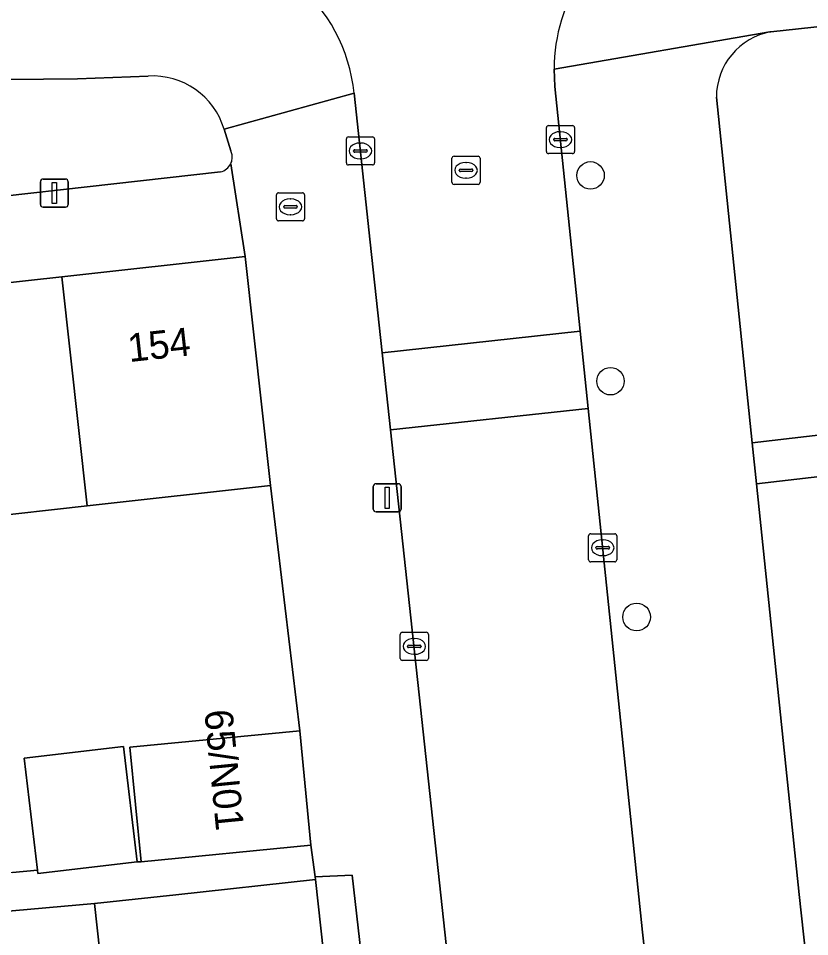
# Model space of a CAD drawing. Extents: x 160023 to 161302, y 384750 to 385707.
# Drawn here: x 161141.18 to 161169.3, y 385197.9 to 385230.53 of the extents above; entities that cross this region are included whole.
import ezdxf

# ---------------------------------------------------------------- set-up
doc = ezdxf.new("R2010")
doc.units = 0
for name, color, linetype in [('IMGEO_Boom', 7, 'Continuous'), ('IMGEO_Brandkraan', 7, 'Continuous'), ('IMGEO_Erf', 7, 'Continuous'), ('IMGEO_Groenvoorziening', 7, 'Continuous'), ('IMGEO_Kolk', 7, 'Continuous'), ('IMGEO_Lichtmast', 7, 'Continuous'), ('IMGEO_Muur', 7, 'Continuous'), ('IMGEO_Pand', 7, 'Continuous'), ('IMGEO_Pand_nummerreeks', 7, 'Continuous'), ('IMGEO_Rijbaan_lokaal_open', 7, 'Continuous'), ('IMGEO_Rioolput', 7, 'Continuous'), ('IMGEO_Voetpad_open', 7, 'Continuous')]:
    doc.layers.add(name, color=color, linetype=linetype)

msp = doc.modelspace()

# ---------------------------------------------------------------- linework, layer by layer
at = {"layer": 'IMGEO_Boom'}
for centre in [(161161.514, 385224.953), (161162.223, 385217.64), (161163.152, 385209.26)]:
    msp.add_circle(centre, 0.489, dxfattribs=at)
at = {"layer": 'IMGEO_Brandkraan'}
for p, q in [((161150.348, 385223.411), (161150.348, 385224.263)), ((161150.423, 385224.337), (161151.275, 385224.337)), ((161151.349, 385224.263), (161151.349, 385223.411)), ((161150.836, 385224.117), (161150.861, 385224.117)), ((161150.607, 385223.831), (161150.607, 385223.843)), ((161151.045, 385223.794), (161150.647, 385223.794)), ((161150.65, 385223.88), (161151.048, 385223.88)), ((161151.091, 385223.843), (161151.091, 385223.831)), ((161151.275, 385223.337), (161150.423, 385223.337)), ((161150.859, 385223.557), (161150.834, 385223.557))]:
    msp.add_line(p, q, dxfattribs=at)
for points in [[(161150.348, 385223.411), (161150.348, 385224.263)], [(161150.423, 385224.337), (161151.275, 385224.337)], [(161151.349, 385224.263), (161151.349, 385223.411)], [(161151.275, 385223.337), (161150.423, 385223.337)]]:
    msp.add_lwpolyline(points, dxfattribs=at)
for centre, radius, start, end in [((161150.425, 385224.261), 0.0765, 91.552, 178.448), ((161150.425, 385224.261), 0.0765, 91.552, 178.448), ((161151.273, 385224.261), 0.0765, 1.552, 88.448), ((161151.273, 385224.261), 0.0765, 1.552, 88.448), ((161150.647, 385223.84), 0.0403, 85.8775, 175.7526), ((161150.644, 385223.83), 0.0366, 178.938, 274.7102), ((161151.048, 385223.837), 0.043, 264.8664, 352.4533), ((161151.052, 385223.842), 0.0386, 1.7309, 96.639), ((161150.425, 385223.413), 0.0765, 181.552, 268.448), ((161150.425, 385223.413), 0.0765, 181.552, 268.448), ((161151.273, 385223.413), 0.0765, 271.552, 358.448), ((161151.273, 385223.413), 0.0765, 271.552, 358.448)]:
    msp.add_arc(centre, radius, start, end, dxfattribs=at)
for centre, major_axis, ratio, start_param, end_param in [((161150.835, 385223.837), (-0.387, 0.002), 0.722429, 4.712389, 7.853982), ((161150.86, 385223.837), (-0.39, 0.002), 0.717154, 1.570796, 4.712389)]:
    msp.add_ellipse(centre, major_axis=major_axis, ratio=ratio, start_param=start_param, end_param=end_param, dxfattribs=at)
at = {"layer": 'IMGEO_Erf'}
for points in [[(161140.973, 385200.184), (161141.851, 385200.258), (161141.38, 385204.242), (161144.918, 385204.661), (161145.403, 385200.563), (161145.537, 385200.564), (161145.135, 385204.631), (161151.176, 385205.213), (161150.144, 385213.932), (161143.619, 385213.209), (161137.267, 385212.504)], [(161144.541, 385193.025), (161143.88, 385199.074), (161136.957, 385198.463), (161133.736, 385198.094), (161133.766, 385197.833)]]:
    msp.add_lwpolyline(points, dxfattribs=at)
msp.add_lwpolyline([(161156.773, 385167.335), (161153.043, 385200.08), (161151.728, 385200.025), (161151.741, 385199.932), (161152.401, 385193.884), (161153.036, 385188.077), (161153.67, 385182.271), (161154.304, 385176.464), (161154.938, 385170.658), (161155.572, 385164.852), (161156.206, 385159.045), (161156.84, 385153.239), (161157.474, 385147.432), (161158.109, 385141.626), (161158.743, 385135.819), (161159.403, 385129.773), (161160.863, 385129.933)], close=True, dxfattribs=at)
at = {"layer": 'IMGEO_Groenvoorziening'}
for points in [[(161173.108, 385223.99), (161172.291, 385230.534), (161167.922, 385230.057)], [(161145.792, 385228.485), (161143.276, 385228.387), (161132.397, 385228.275), (161128.634, 385228.348), (161128.834, 385226.097), (161135.678, 385226.097), (161135.918, 385223.679), (161148.363, 385225.078)], [(161165.986, 385227.731), (161167.26, 385215.452), (161173.959, 385216.23), (161173.803, 385217.549), (161173.108, 385223.99)], [(161148.731, 385225.824), (161148.49, 385226.596)], [(161173.959, 385216.23), (161167.26, 385215.452), (161167.411, 385213.995), (161172.22, 385214.554)]]:
    msp.add_lwpolyline(points, dxfattribs=at)
msp.add_lwpolyline([(161179.96, 385143.587), (161181.164, 385143.719), (161180.341, 385151.25), (161179.13, 385151.118), (161178.872, 385153.484), (161180.082, 385153.616), (161179.96, 385154.734), (161178.77, 385154.604), (161172.22, 385214.554), (161167.411, 385213.995), (161168.925, 385199.402), (161181.958, 385080.115), (161202.85, 385082.416), (161201.592, 385093.859), (161198.136, 385093.479), (161195.193, 385093.157), (161196.183, 385084.097), (161186.574, 385083.047)], close=True, dxfattribs=at)
for centre, radius, start, end in [((161168.351, 385227.731), 2.365, 100.446, 180.0108), ((161145.94, 385225.826), 2.663, 16.8095, 93.1951), ((161148.262, 385225.597), 0.517, 333.2207, 354.4754), ((161148.247, 385225.603), 0.532, 353.9472, 24.5076), ((161148.238, 385225.605), 0.541, 283.3419, 333.5885)]:
    msp.add_arc(centre, radius, start, end, dxfattribs=at)
at = {"layer": 'IMGEO_Kolk'}
for p, q in [((161159.944, 385225.8), (161159.944, 385226.652)), ((161160.019, 385226.726), (161160.871, 385226.726)), ((161160.945, 385226.652), (161160.945, 385225.8)), ((161152.834, 385225.398), (161152.834, 385226.25)), ((161152.909, 385226.324), (161153.761, 385226.324)), ((161153.835, 385226.25), (161153.835, 385225.398)), ((161160.203, 385226.22), (161160.203, 385226.232)), ((161160.246, 385226.269), (161160.644, 385226.269)), ((161160.432, 385226.506), (161160.457, 385226.506)), ((161160.687, 385226.232), (161160.687, 385226.22)), ((161153.136, 385225.867), (161153.534, 385225.867)), ((161153.322, 385226.104), (161153.347, 385226.104)), ((161160.641, 385226.183), (161160.243, 385226.183)), ((161160.455, 385225.946), (161160.43, 385225.946)), ((161153.093, 385225.818), (161153.093, 385225.83)), ((161153.531, 385225.781), (161153.133, 385225.781)), ((161153.345, 385225.544), (161153.32, 385225.544)), ((161153.577, 385225.83), (161153.577, 385225.818)), ((161160.871, 385225.726), (161160.019, 385225.726)), ((161153.761, 385225.324), (161152.909, 385225.324)), ((161161.521, 385212.22), (161162.373, 385212.22)), ((161161.446, 385211.294), (161161.446, 385212.146)), ((161161.934, 385212), (161161.959, 385212)), ((161162.447, 385212.146), (161162.447, 385211.294)), ((161161.705, 385211.714), (161161.705, 385211.726)), ((161162.143, 385211.677), (161161.745, 385211.677)), ((161161.748, 385211.763), (161162.146, 385211.763)), ((161162.189, 385211.726), (161162.189, 385211.714)), ((161162.373, 385211.22), (161161.521, 385211.22)), ((161161.957, 385211.44), (161161.932, 385211.44)), ((161154.748, 385207.79), (161154.748, 385208.642)), ((161154.823, 385208.716), (161155.675, 385208.716)), ((161155.749, 385208.642), (161155.749, 385207.79)), ((161155.05, 385208.259), (161155.448, 385208.259)), ((161155.236, 385208.496), (161155.261, 385208.496)), ((161155.007, 385208.21), (161155.007, 385208.222)), ((161155.445, 385208.173), (161155.047, 385208.173)), ((161155.259, 385207.936), (161155.234, 385207.936)), ((161155.491, 385208.222), (161155.491, 385208.21)), ((161155.675, 385207.716), (161154.823, 385207.716))]:
    msp.add_line(p, q, dxfattribs=at)
for points in [[(161159.944, 385225.8), (161159.944, 385226.652)], [(161160.019, 385226.726), (161160.871, 385226.726)], [(161160.945, 385226.652), (161160.945, 385225.8)], [(161152.834, 385225.398), (161152.834, 385226.25)], [(161152.909, 385226.324), (161153.761, 385226.324)], [(161153.835, 385226.25), (161153.835, 385225.398)], [(161160.871, 385225.726), (161160.019, 385225.726)], [(161153.761, 385225.324), (161152.909, 385225.324)], [(161161.521, 385212.22), (161162.373, 385212.22)], [(161161.446, 385211.294), (161161.446, 385212.146)], [(161162.447, 385212.146), (161162.447, 385211.294)], [(161162.373, 385211.22), (161161.521, 385211.22)], [(161154.748, 385207.79), (161154.748, 385208.642)], [(161154.823, 385208.716), (161155.675, 385208.716)], [(161155.749, 385208.642), (161155.749, 385207.79)], [(161155.675, 385207.716), (161154.823, 385207.716)]]:
    msp.add_lwpolyline(points, dxfattribs=at)
for centre, radius, start, end in [((161160.021, 385226.65), 0.0765, 91.552, 178.448), ((161160.021, 385226.65), 0.0765, 91.552, 178.448), ((161160.869, 385226.65), 0.0765, 1.552, 88.448), ((161160.869, 385226.65), 0.0765, 1.552, 88.448), ((161152.911, 385226.248), 0.0765, 91.552, 178.448), ((161152.911, 385226.248), 0.0765, 91.552, 178.448), ((161153.759, 385226.248), 0.0765, 1.552, 88.448), ((161153.759, 385226.248), 0.0765, 1.552, 88.448), ((161160.243, 385226.229), 0.0403, 85.8775, 175.7526), ((161160.24, 385226.219), 0.0366, 178.938, 274.7102), ((161160.644, 385226.226), 0.043, 264.8664, 352.4533), ((161160.648, 385226.231), 0.0386, 1.7309, 96.639), ((161153.133, 385225.827), 0.0403, 85.8775, 175.7526), ((161153.538, 385225.829), 0.0386, 1.7309, 96.639), ((161153.13, 385225.817), 0.0366, 178.938, 274.7102), ((161153.534, 385225.824), 0.043, 264.8664, 352.4533), ((161160.021, 385225.802), 0.0765, 181.552, 268.448), ((161160.021, 385225.802), 0.0765, 181.552, 268.448), ((161160.869, 385225.802), 0.0765, 271.552, 358.448), ((161160.869, 385225.802), 0.0765, 271.552, 358.448), ((161152.911, 385225.4), 0.0765, 181.552, 268.448), ((161152.911, 385225.4), 0.0765, 181.552, 268.448), ((161153.759, 385225.4), 0.0765, 271.552, 358.448), ((161153.759, 385225.4), 0.0765, 271.552, 358.448), ((161161.523, 385212.144), 0.0765, 91.552, 178.448), ((161161.523, 385212.144), 0.0765, 91.552, 178.448), ((161162.371, 385212.144), 0.0765, 1.552, 88.448), ((161162.371, 385212.144), 0.0765, 1.552, 88.448), ((161161.745, 385211.723), 0.0403, 85.8775, 175.7526), ((161161.742, 385211.713), 0.0366, 178.938, 274.7102), ((161162.146, 385211.72), 0.043, 264.8664, 352.4533), ((161162.15, 385211.725), 0.0386, 1.7309, 96.639), ((161161.523, 385211.296), 0.0765, 181.552, 268.448), ((161161.523, 385211.296), 0.0765, 181.552, 268.448), ((161162.371, 385211.296), 0.0765, 271.552, 358.448), ((161162.371, 385211.296), 0.0765, 271.552, 358.448), ((161154.825, 385208.64), 0.0765, 91.552, 178.448), ((161154.825, 385208.64), 0.0765, 91.552, 178.448), ((161155.673, 385208.64), 0.0765, 1.552, 88.448), ((161155.673, 385208.64), 0.0765, 1.552, 88.448), ((161155.047, 385208.219), 0.0403, 85.8775, 175.7526), ((161155.452, 385208.221), 0.0386, 1.7309, 96.639), ((161155.044, 385208.209), 0.0366, 178.938, 274.7102), ((161155.448, 385208.216), 0.043, 264.8664, 352.4533), ((161154.825, 385207.792), 0.0765, 181.552, 268.448), ((161154.825, 385207.792), 0.0765, 181.552, 268.448), ((161155.673, 385207.792), 0.0765, 271.552, 358.448), ((161155.673, 385207.792), 0.0765, 271.552, 358.448)]:
    msp.add_arc(centre, radius, start, end, dxfattribs=at)
for centre, major_axis, ratio, start_param, end_param in [((161160.431, 385226.226), (-0.387, 0.002), 0.722429, 4.712389, 7.853982), ((161160.456, 385226.226), (-0.39, 0.002), 0.717154, 1.570796, 4.712389), ((161153.321, 385225.824), (-0.387, 0.002), 0.722429, 4.712389, 7.853982), ((161153.346, 385225.824), (-0.39, 0.002), 0.717154, 1.570796, 4.712389), ((161161.933, 385211.72), (-0.387, 0.002), 0.722429, 4.712389, 7.853982), ((161161.958, 385211.72), (-0.39, 0.002), 0.717154, 1.570796, 4.712389), ((161155.235, 385208.216), (-0.387, 0.002), 0.722429, 4.712389, 7.853982), ((161155.26, 385208.216), (-0.39, 0.002), 0.717154, 1.570796, 4.712389)]:
    msp.add_ellipse(centre, major_axis=major_axis, ratio=ratio, start_param=start_param, end_param=end_param, dxfattribs=at)
at = {"layer": 'IMGEO_Lichtmast'}
for p, q in [((161141.958, 385223.925), (161141.958, 385224.725)), ((161141.958, 385224.725), (161141.958, 385223.925)), ((161142.058, 385224.825), (161142.848, 385224.825)), ((161142.848, 385224.825), (161142.058, 385224.825)), ((161142.948, 385224.725), (161142.948, 385223.925)), ((161142.948, 385223.925), (161142.948, 385224.725)), ((161142.848, 385223.825), (161142.058, 385223.825)), ((161142.058, 385223.825), (161142.848, 385223.825)), ((161153.79, 385213.097), (161153.79, 385213.897)), ((161153.79, 385213.897), (161153.79, 385213.097)), ((161153.89, 385213.997), (161154.68, 385213.997)), ((161154.68, 385213.997), (161153.89, 385213.997)), ((161154.78, 385213.897), (161154.78, 385213.097)), ((161154.78, 385213.097), (161154.78, 385213.897)), ((161154.68, 385212.997), (161153.89, 385212.997)), ((161153.89, 385212.997), (161154.68, 385212.997))]:
    msp.add_line(p, q, dxfattribs=at)
for points in [[(161142.378, 385224.7), (161142.528, 385224.7), (161142.528, 385223.95), (161142.378, 385223.95), (161142.378, 385224.7)], [(161154.21, 385213.872), (161154.36, 385213.872), (161154.36, 385213.122), (161154.21, 385213.122), (161154.21, 385213.872)]]:
    msp.add_lwpolyline(points, dxfattribs=at)
for centre, start, end in [((161142.058, 385224.725), 90, 180), ((161142.058, 385224.725), 90, 180), ((161142.848, 385224.725), 0, 90), ((161142.848, 385224.725), 360, 90), ((161142.058, 385223.925), 180, 270), ((161142.058, 385223.925), 180, 270), ((161142.848, 385223.925), 270, 0), ((161142.848, 385223.925), 270, 0), ((161153.89, 385213.897), 90, 180), ((161153.89, 385213.897), 90, 180), ((161154.68, 385213.897), 0, 90), ((161154.68, 385213.897), 360, 90), ((161153.89, 385213.097), 180, 270), ((161153.89, 385213.097), 180, 270), ((161154.68, 385213.097), 270, 0), ((161154.68, 385213.097), 270, 0)]:
    msp.add_arc(centre, 0.1, start, end, dxfattribs=at)
at = {"layer": 'IMGEO_Muur'}
msp.add_lwpolyline([(161151.176, 385205.213), (161150.144, 385213.932)], dxfattribs=at)
at = {"layer": 'IMGEO_Pand'}
for points in [[(161142.717, 385221.352), (161143.619, 385213.209), (161150.144, 385213.932), (161149.241, 385222.075)], [(161136.365, 385220.647), (161137.267, 385212.504), (161143.619, 385213.209), (161142.717, 385221.352)], [(161151.176, 385205.213), (161145.135, 385204.631), (161145.537, 385200.564), (161151.568, 385201.147)], [(161141.38, 385204.242), (161141.851, 385200.258), (161141.865, 385200.144), (161145.403, 385200.563), (161144.918, 385204.661)], [(161152.401, 385193.884), (161151.741, 385199.932), (161146.771, 385199.39), (161143.88, 385199.074), (161144.541, 385193.025)]]:
    msp.add_lwpolyline(points, close=True, dxfattribs=at)
at = {"layer": 'IMGEO_Rijbaan_lokaal_open'}
msp.add_lwpolyline([(161153.114, 385227.872), (161153.686, 385222.583), (161154.111, 385218.652), (161161.15, 385219.413), (161160.25, 385228.109), (161160.218, 385228.728)], dxfattribs=at)
for points in [[(161154.111, 385218.652), (161154.408, 385215.908), (161161.434, 385216.668), (161161.15, 385219.413)], [(161160.272, 385161.455), (161167.291, 385162.209), (161163.36, 385198.06), (161161.434, 385216.668), (161154.408, 385215.908), (161156.339, 385198.06)]]:
    msp.add_lwpolyline(points, close=True, dxfattribs=at)
for centre, radius, start, end in [((161166.163, 385228.728), 5.945, 112.0828, 180.0011), ((161147.146, 385227.239), 6.001, 6.051, 92.8504)]:
    msp.add_arc(centre, radius, start, end, dxfattribs=at)
at = {"layer": 'IMGEO_Rioolput'}
for p, q in [((161156.588, 385224.709), (161156.588, 385225.561)), ((161156.663, 385225.635), (161157.515, 385225.635)), ((161157.589, 385225.561), (161157.589, 385224.709)), ((161157.076, 385225.415), (161157.101, 385225.415)), ((161156.847, 385225.129), (161156.847, 385225.141)), ((161157.285, 385225.092), (161156.887, 385225.092)), ((161156.89, 385225.178), (161157.288, 385225.178)), ((161157.331, 385225.141), (161157.331, 385225.129)), ((161157.515, 385224.635), (161156.663, 385224.635)), ((161157.099, 385224.855), (161157.074, 385224.855))]:
    msp.add_line(p, q, dxfattribs=at)
for points in [[(161156.588, 385224.709), (161156.588, 385225.561)], [(161156.663, 385225.635), (161157.515, 385225.635)], [(161157.589, 385225.561), (161157.589, 385224.709)], [(161157.515, 385224.635), (161156.663, 385224.635)]]:
    msp.add_lwpolyline(points, dxfattribs=at)
for centre, radius, start, end in [((161156.665, 385225.559), 0.0765, 91.552, 178.448), ((161156.665, 385225.559), 0.0765, 91.552, 178.448), ((161157.513, 385225.559), 0.0765, 1.552, 88.448), ((161157.513, 385225.559), 0.0765, 1.552, 88.448), ((161156.887, 385225.138), 0.0403, 85.8775, 175.7526), ((161156.884, 385225.128), 0.0366, 178.938, 274.7102), ((161157.288, 385225.135), 0.043, 264.8664, 352.4533), ((161157.292, 385225.14), 0.0386, 1.7309, 96.639), ((161156.665, 385224.711), 0.0765, 181.552, 268.448), ((161156.665, 385224.711), 0.0765, 181.552, 268.448), ((161157.513, 385224.711), 0.0765, 271.552, 358.448), ((161157.513, 385224.711), 0.0765, 271.552, 358.448)]:
    msp.add_arc(centre, radius, start, end, dxfattribs=at)
for centre, major_axis, ratio, start_param, end_param in [((161157.075, 385225.135), (-0.387, 0.002), 0.722429, 4.712389, 7.853982), ((161157.1, 385225.135), (-0.39, 0.002), 0.717154, 1.570796, 4.712389)]:
    msp.add_ellipse(centre, major_axis=major_axis, ratio=ratio, start_param=start_param, end_param=end_param, dxfattribs=at)
at = {"layer": 'IMGEO_Voetpad_open'}
for points in [[(161160.218, 385228.728), (161167.881, 385230.054), (161167.922, 385230.057), (161172.291, 385230.534), (161190.251, 385232.493), (161198.708, 385233.416)], [(161061.237, 385232.617), (161074.152, 385231.672), (161074.235, 385231.676), (161076.835, 385231.449), (161092.122, 385230.308), (161100.53, 385229.917), (161104.014, 385229.755), (161112.807, 385229.062), (161113.563, 385229.027), (161126.794, 385228.409), (161126.812, 385228.41), (161128.634, 385228.348), (161132.397, 385228.275), (161143.276, 385228.387), (161145.792, 385228.485)], [(161167.922, 385230.057), (161167.881, 385230.054), (161160.218, 385228.728), (161160.25, 385228.109), (161161.15, 385219.413), (161161.434, 385216.668), (161163.36, 385198.06), (161167.291, 385162.209), (161167.587, 385159.505), (161173.502, 385105.563), (161173.796, 385102.879), (161174.284, 385097.067), (161174.589, 385094.096), (161176.759, 385074.036), (161176.161, 385073.964), (161176.294, 385072.607), (161178.245, 385055.13), (161180.44, 385034.765), (161181.114, 385029.095), (161181.475, 385025.672), (161183.046, 385011.321), (161185.328, 384989.832), (161187.439, 384970.427)], [(161148.363, 385225.078), (161135.918, 385223.679), (161129.116, 385222.915), (161128.834, 385226.097), (161128.634, 385228.348), (161126.812, 385228.41), (161126.794, 385228.409)], [(161148.49, 385226.596), (161153.114, 385227.872)], [(161154.408, 385215.908), (161154.111, 385218.652), (161153.686, 385222.583), (161153.114, 385227.872), (161148.49, 385226.596), (161148.731, 385225.824)], [(161168.925, 385199.402), (161167.411, 385213.995), (161167.26, 385215.452), (161165.986, 385227.731)], [(161142.717, 385221.352), (161149.241, 385222.075), (161148.723, 385225.364)], [(161148.723, 385225.364), (161149.241, 385222.075), (161150.144, 385213.932), (161151.176, 385205.213), (161151.568, 385201.147), (161151.728, 385200.025), (161153.043, 385200.08), (161156.773, 385167.335), (161160.863, 385129.933), (161161.059, 385128.142), (161164.889, 385093.119), (161166.769, 385086.997)], [(161110.431, 385221.336), (161110.431, 385221.315), (161110.784, 385217.811), (161117.308, 385218.534), (161123.66, 385219.239), (161130.013, 385219.943), (161136.365, 385220.647), (161142.717, 385221.352)], [(161167.85, 385091.578), (161167.704, 385093.45), (161167.416, 385096.202), (161166.79, 385102.087), (161166.487, 385104.77), (161163.96, 385127.132), (161160.563, 385158.75), (161160.272, 385161.455), (161156.339, 385198.06), (161154.408, 385215.908)], [(161133.766, 385197.833), (161133.736, 385198.094), (161136.957, 385198.463), (161143.88, 385199.074), (161146.771, 385199.39), (161151.741, 385199.932), (161151.728, 385200.025), (161151.568, 385201.147), (161145.537, 385200.564), (161145.403, 385200.563), (161141.865, 385200.144), (161141.851, 385200.258), (161140.973, 385200.184), (161138.655, 385199.976), (161135.176, 385199.664), (161134.877, 385199.637), (161129.541, 385198.885), (161125.95, 385198.563), (161123.753, 385198.365), (161123.354, 385198.329), (161122.913, 385198.322), (161119.588, 385197.952), (161113.14, 385197.236)], [(161193.848, 384969.502), (161193.802, 384971.036), (161190.658, 385000), (161182.17, 385078.196), (161181.958, 385080.115), (161168.925, 385199.402)]]:
    msp.add_lwpolyline(points, dxfattribs=at)
for centre, radius, start, end in [((161166.163, 385228.728), 5.945, 112.0828, 180.0011), ((161147.146, 385227.239), 6.001, 6.051, 92.8504), ((161168.351, 385227.731), 2.365, 100.446, 180.0108), ((161145.94, 385225.826), 2.663, 16.8095, 93.1951), ((161148.262, 385225.597), 0.517, 333.2207, 354.4754), ((161148.247, 385225.603), 0.532, 353.9472, 24.5076), ((161148.238, 385225.605), 0.541, 283.3419, 333.5885)]:
    msp.add_arc(centre, radius, start, end, dxfattribs=at)

# ---------------------------------------------------------------- texts
at = {"layer": 'IMGEO_Pand_nummerreeks'}
for s, rotation, p in [('154', 6.3269, (161145.119, 385218.318)), ('65/N01', 275.6343, (161147.785, 385205.927))]:
    msp.add_text(s, height=1, rotation=rotation, dxfattribs=at).set_placement(p)

doc.saveas('drawing.dxf')
